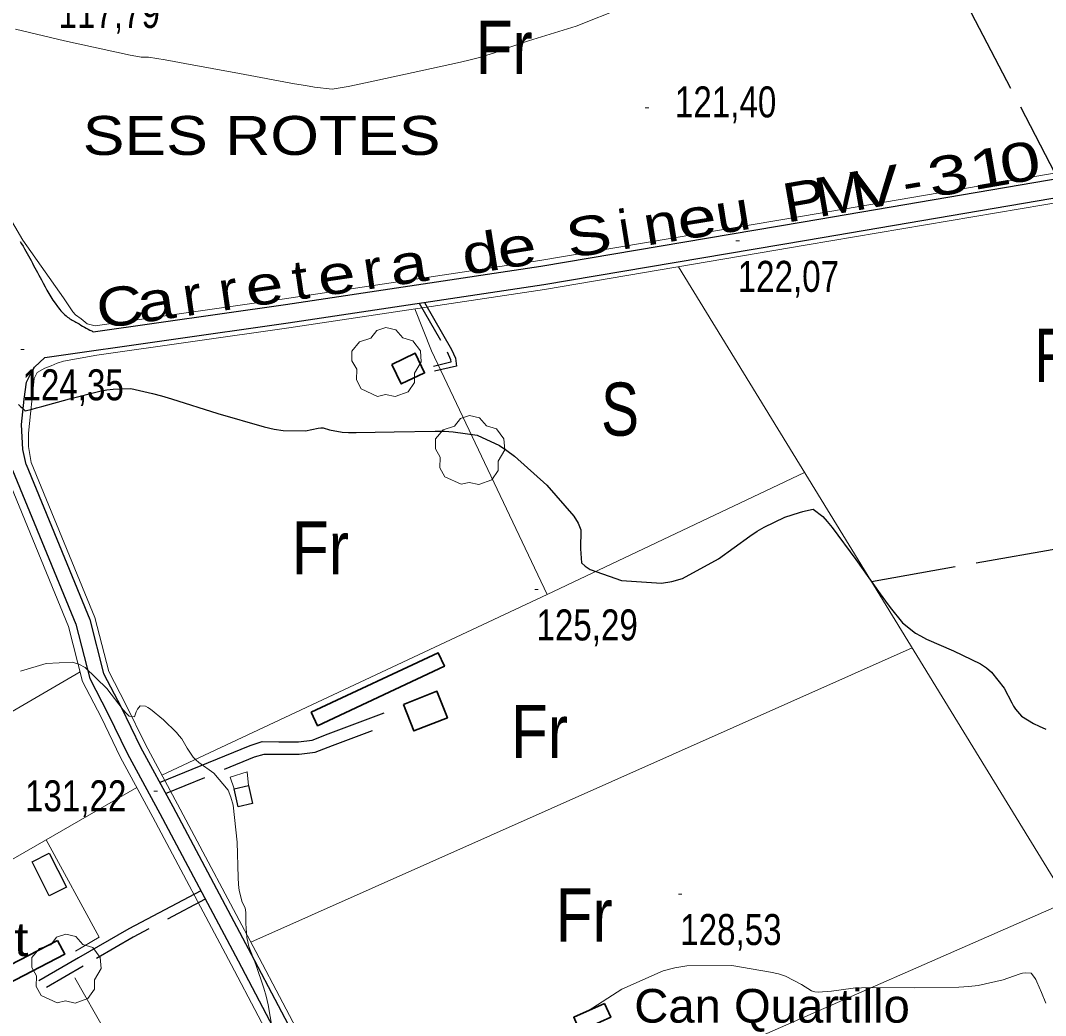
# Model space of a CAD drawing. Extents: x 487425 to 492029, y 4383576 to 4386788.
# Drawn here: x 490584.5 to 490873.9, y 4385465.2 to 4385746 of the extents above; entities that cross this region are included whole.
import ezdxf
from ezdxf.enums import TextEntityAlignment as Align

# ---------------------------------------------------------------- set-up
doc = ezdxf.new("R2010")
doc.units = 0
doc.header["$LTSCALE"] = 4
doc.linetypes.add('LONG_DASHED', pattern=[7.5, 6, -1.5])
doc.linetypes.add('MEDIUM_DASHED', pattern=[4.5, 3, -1.5])
for name, color, linetype, lineweight in [('21', 7, 'Continuous', 25), ('25', 7, 'LONG_DASHED', 25), ('29', 7, 'Continuous', 13), ('36', 7, 'Continuous', 25), ('38', 7, 'Continuous', 25), ('47', 7, 'Continuous', 35), ('51', 7, 'Continuous', 13), ('7', 7, 'Continuous', 13), ('8', 7, 'Continuous', 25), ('9', 7, 'Continuous', 13)]:
    doc.layers.add(name, color=color, linetype=linetype, lineweight=lineweight)
doc.layers.add('31', color=7, linetype='Continuous')
doc.layers.add('5', color=7, linetype='Continuous')

msp = doc.modelspace()

# ---------------------------------------------------------------- linework, layer by layer
at = {"layer": '21'}
for points in [[(490645.93, 4385524.11), (490644.75, 4385529.15), (490648.8, 4385530.1), (490649.98, 4385525.06)], [(490592.58, 4385511), (490597.42, 4385501.39), (490592.54, 4385498.93), (490587.7, 4385508.54)]]:
    msp.add_lwpolyline(points, close=True, dxfattribs=at)
at = {"layer": '25'}
msp.add_line((490824.79, 4385587.7), (491014.54, 4385621.36), dxfattribs=at)
msp.add_lwpolyline([(490900.97, 4385759.96), (490897.08, 4385760.44), (490885.02, 4385764.3), (490870.86, 4385768.84), (490863.07, 4385770.74), (490856.25, 4385772.93), (490849.51, 4385774.68), (490842.46, 4385775.08), (490839.01, 4385774.79), (490876.62, 4385702.93)], dxfattribs=at)
at = {"layer": '29'}
for points in [[(490685.25, 4385639.94), (490680.71, 4385642.06), (490679.3, 4385644.6), (490679.4, 4385647.58), (490678.03, 4385649.99), (490678.07, 4385652.74), (490680.23, 4385655.34), (490683.42, 4385656.34), (490685.07, 4385658.53), (490687.64, 4385659.36), (490690.5, 4385658.71), (490692.45, 4385656.44), (490695.26, 4385655.62), (490697.39, 4385652.77), (490697.63, 4385649.64), (490695.75, 4385646.49), (490695.75, 4385643.81), (490693.93, 4385641.2), (490690.31, 4385639.86), (490687.54, 4385640.49)], [(490708.86, 4385615.12), (490704.32, 4385617.24), (490702.91, 4385619.78), (490703.01, 4385622.76), (490701.64, 4385625.17), (490701.68, 4385627.92), (490703.84, 4385630.52), (490707.03, 4385631.52), (490708.68, 4385633.71), (490711.25, 4385634.54), (490714.11, 4385633.89), (490716.06, 4385631.62), (490718.87, 4385630.8), (490721, 4385627.95), (490721.24, 4385624.82), (490719.36, 4385621.67), (490719.36, 4385618.99), (490717.54, 4385616.38), (490713.92, 4385615.04), (490711.15, 4385615.67)], [(490594.83, 4385468.73), (490590.29, 4385470.85), (490588.88, 4385473.39), (490588.98, 4385476.37), (490587.61, 4385478.78), (490587.65, 4385481.53), (490589.81, 4385484.13), (490593, 4385485.13), (490594.65, 4385487.32), (490597.22, 4385488.15), (490600.08, 4385487.5), (490602.03, 4385485.23), (490604.84, 4385484.41), (490606.97, 4385481.56), (490607.21, 4385478.43), (490605.33, 4385475.28), (490605.33, 4385472.6), (490603.51, 4385469.99), (490599.89, 4385468.65), (490597.12, 4385469.28)]]:
    msp.add_lwpolyline(points, close=True, dxfattribs=at)
at = {"layer": '36'}
for points in [[(490604.97, 4385658.19), (490659.25, 4385665.91), (490731.38, 4385676.72), (490805.54, 4385689.24), (490878.97, 4385701.7), (490923.1, 4385709.74), (490946.97, 4385713.35), (490973.89, 4385718.14), (491008.21, 4385723.6), (491074.78, 4385734.59)], [(490591.35, 4385650.9), (490660.02, 4385660.68), (490732.21, 4385671.49), (490806.43, 4385684.03), (490879.88, 4385696.49), (490923.97, 4385704.53), (490947.83, 4385708.13), (490974.77, 4385712.93), (491009, 4385718.37), (491075.69, 4385728.8)], [(490586.03, 4385620.72), (490585.07, 4385624.93), (490584.71, 4385631.98), (490585.48, 4385639.17), (490586.1, 4385643.97), (490587.38, 4385646.37), (490588.36, 4385648.16), (490591.35, 4385650.9)], [(490586.03, 4385620.72), (490604.02, 4385576.99), (490607.93, 4385561.76), (490612.84, 4385552.24), (490618.34, 4385540.93), (490627.43, 4385524.13), (490649.58, 4385482.52), (490680.08, 4385424.55), (490703.71, 4385380.18), (490741.89, 4385308.92), (490774.19, 4385249.5), (490815.35, 4385170.05), (490819.37, 4385162.64)], [(490582.19, 4385619.14), (490600.07, 4385575.67), (490604.03, 4385560.27), (490609.13, 4385550.38), (490614.65, 4385539.03), (490623.77, 4385522.17), (490645.91, 4385480.58), (490676.41, 4385422.61), (490700.04, 4385378.22), (490738.24, 4385306.94), (490770.52, 4385247.56), (490811.68, 4385168.11), (490815.13, 4385159.68)]]:
    msp.add_lwpolyline(points, dxfattribs=at)
msp.add_spline([(490584.4, 4385683.64), (490590.38, 4385672.82), (490594.86, 4385665.31), (490597.77, 4385662.31), (490600.47, 4385660.65), (490604.58, 4385658.39), (490604.97, 4385658.19)], degree=3, dxfattribs=at)
at = {"layer": '38', "linetype": 'MEDIUM_DASHED'}
for points in [[(490697.02, 4385666.22), (490704.94, 4385652.55), (490705.94, 4385650.3), (490706.03, 4385649.56), (490701.09, 4385648.39)], [(490625.42, 4385527.83), (490650.54, 4385538.15), (490653.23, 4385538.99), (490657.37, 4385538.97), (490663.12, 4385538.96), (490667.71, 4385539.49), (490672.6, 4385541.39), (490688.37, 4385547.33)], [(490636.63, 4385498.01), (490616.3, 4385487.31), (490602.14, 4385479.13), (490590.95, 4385472.64)]]:
    msp.add_lwpolyline(points, dxfattribs=at)
at = {"layer": '38'}
for points in [[(490698.51, 4385666.44), (490706.19, 4385653.19), (490707.31, 4385650.68), (490707.58, 4385648.48), (490701.41, 4385647.02)], [(490623.73, 4385530.92), (490649.35, 4385541.44), (490652.7, 4385542.49), (490657.38, 4385542.47), (490662.92, 4385542.46), (490666.86, 4385542.91), (490671.35, 4385544.65), (490687.14, 4385550.61)], [(490635.36, 4385500.39), (490615, 4385489.67), (490600.79, 4385481.46), (490589.6, 4385474.97)]]:
    msp.add_lwpolyline(points, dxfattribs=at)
at = {"layer": '47'}
for points in [[(490689.35, 4385648.97), (490695.93, 4385652.09), (490698.56, 4385646.55), (490691.98, 4385643.43)], [(490666.55, 4385550.82), (490702.37, 4385567.58), (490704.16, 4385563.75), (490668.34, 4385546.99)], [(490692.58, 4385552.99), (490702.08, 4385556.7), (490705.01, 4385549.2), (490695.51, 4385545.49)], [(490594.9, 4385486.4), (490578.66, 4385478.01), (490580.7, 4385474.07), (490596.94, 4385482.46)], [(490749.38, 4385468.61), (490740.69, 4385464.68), (490742.46, 4385460.76), (490751.15, 4385464.69)]]:
    msp.add_lwpolyline(points, close=True, dxfattribs=at)
at = {"layer": '51'}
for p, q in [((490733.16, 4385584.06), (490624.36, 4385533.05)), ((490649.52, 4385485.93), (490836.29, 4385568.97))]:
    msp.add_line(p, q, dxfattribs=at)
for points in [[(490585.08, 4385684.04), (490563.37, 4385720.99), (490534.94, 4385768.23), (490518.61, 4385796.69), (490467.86, 4385881.52), (490462.62, 4385890.32)], [(490915.16, 4385709.92), (490878.69, 4385703.27), (490805.27, 4385690.81), (490731.13, 4385678.3), (490659.02, 4385667.49), (490605.52, 4385659.88)], [(490964.74, 4385709.73), (490948.06, 4385706.76), (490924.2, 4385703.16), (490880.12, 4385695.12), (490806.66, 4385682.66), (490732.43, 4385670.12), (490660.22, 4385659.3), (490605.97, 4385651.58)], [(490585.08, 4385684.04), (490596.59, 4385667.71), (490599.2, 4385663.8), (490600.02, 4385662.97), (490601.59, 4385661.84), (490603.24, 4385660.42), (490605.52, 4385659.88)], [(490770.28, 4385676.52), (490879.71, 4385498.21), (490946.11, 4385387.72), (490972.53, 4385346.55), (491015.95, 4385275.04), (491056.79, 4385212.45)], [(490695.8, 4385664.64), (490700.53, 4385652.76), (490733.16, 4385584.06), (490805.9, 4385618.49)], [(490587.46, 4385621.31), (490586.72, 4385625.82), (490586.73, 4385629.57), (490588.27, 4385645.01), (490589.18, 4385646.66), (490591.28, 4385647.85), (490593.08, 4385648.52), (490594.81, 4385649.34), (490596.61, 4385649.86), (490605.97, 4385651.58)], [(490587.46, 4385621.31), (490605.49, 4385577.48), (490609.38, 4385562.31), (490614.22, 4385552.93), (490619.71, 4385541.63), (490628.79, 4385524.86), (490650.94, 4385483.24), (490681.44, 4385425.27), (490705.07, 4385380.91), (490743.25, 4385309.65), (490775.55, 4385250.22), (490816.71, 4385170.77), (490820.72, 4385163.37)], [(490580.18, 4385618.32), (490598, 4385574.99), (490601.98, 4385559.5), (490607.19, 4385549.41), (490612.71, 4385538.04), (490621.86, 4385521.14), (490643.99, 4385479.56), (490674.49, 4385421.59), (490698.13, 4385377.2), (490736.33, 4385305.92), (490768.6, 4385246.54), (490809.76, 4385167.09), (490813.48, 4385159.03)], [(490531.66, 4385480.24), (490516.26, 4385512.73), (490601.3, 4385562.16)], [(490648.8, 4385530.1), (490648.51, 4385534), (490643.71, 4385532.44), (490644.75, 4385529.15)], [(490599.99, 4385483.31), (490606.68, 4385487.27), (490591.69, 4385514.75), (490617.3, 4385529.57)], [(490594.1, 4385516.15), (490532.28, 4385480.59), (490423.85, 4385418.66)], [(490687.94, 4385413.08), (490781.51, 4385454.12), (490880.25, 4385497.32)], [(490569.78, 4385458.21), (490577.53, 4385443.79), (490608.32, 4385460.72), (490599.82, 4385475.81)]]:
    msp.add_lwpolyline(points, dxfattribs=at)
at = {"layer": '7'}
for p, q in [((490760.9, 4385721.41), (490761.9, 4385721.41)), ((490786.5, 4385683.8), (490787.5, 4385683.8)), ((490584.5, 4385653.2), (490585.5, 4385653.2)), ((490729.67, 4385585.42), (490730.67, 4385585.42)), ((490622.15, 4385528.47), (490623.15, 4385528.47)), ((490770.27, 4385499.44), (490771.27, 4385499.44))]:
    msp.add_line(p, q, dxfattribs=at)
at = {"layer": '8'}
for points in [[(490583.93, 4385637.63), (490584.48, 4385637.1), (490584.93, 4385636.68), (490585.65, 4385635.98), (490585.69, 4385635.92), (490585.7, 4385635.9), (490585.72, 4385635.89), (490585.79, 4385635.83), (490587.76, 4385636.33), (490588.97, 4385636.66), (490590.47, 4385637.07), (490598.28, 4385639.27), (490606.85, 4385641.38), (490608.81, 4385641.74), (490610.61, 4385642), (490615.62, 4385642.13), (490621.74, 4385640.75), (490624.23, 4385640.06), (490627.06, 4385639.23), (490640.14, 4385635.11), (490653.26, 4385631.32), (490656.12, 4385630.69), (490658.64, 4385630.26), (490664.94, 4385630.21), (490668.48, 4385630.97), (490669.26, 4385631.03), (490669.95, 4385631.02)], [(490669.95, 4385631.02), (490671.74, 4385630.49), (490675.27, 4385629.83), (490677.07, 4385629.75), (490679.23, 4385629.71), (490689.98, 4385629.96), (490701.53, 4385630.14), (490704.19, 4385630.07), (490706.62, 4385629.94), (490713.46, 4385629.03), (490719.71, 4385626.09), (490721.77, 4385624.69), (490723.97, 4385623.02), (490733.1, 4385614.87), (490740.68, 4385606.14), (490741.91, 4385604.11), (490742.75, 4385602.25), (490742.65, 4385596.93), (490742.85, 4385592.99), (490743.89, 4385591.99), (490745.35, 4385591.04), (490754.19, 4385587.96), (490765.45, 4385587.2), (490768.45, 4385587.71), (490771.39, 4385588.53), (490781.56, 4385594.08), (490790.41, 4385600.51), (490792.51, 4385601.87), (490794.47, 4385603.06), (490800.28, 4385605.84), (490804.46, 4385607.17), (490805.38, 4385607.44), (490806.2, 4385607.67), (490808.33, 4385608.11), (490811.06, 4385606.02), (490812.27, 4385604.65), (490813.67, 4385602.93), (490820.36, 4385593.86), (490827.23, 4385584.23), (490828.74, 4385582.16), (490830.08, 4385580.35), (490833.54, 4385575.98), (490837.18, 4385573.14), (490838.65, 4385572.3), (490840.31, 4385571.44), (490847.97, 4385568.13), (490855.6, 4385564.4), (490857.26, 4385563.27), (490858.71, 4385562.1), (490862.28, 4385557.54), (490864.39, 4385553.39), (490864.93, 4385552.48), (490865.44, 4385551.67), (490867.12, 4385549.63), (490870.52, 4385547.63), (490872.13, 4385546.85), (490874.01, 4385545.97)]]:
    msp.add_lwpolyline(points, dxfattribs=at)
at = {"layer": '9'}
for points in [[(490583.06, 4385743.54), (490596.89, 4385740.25), (490610.29, 4385737.37), (490612.87, 4385736.82), (490614.97, 4385736.38), (490618.51, 4385735.7), (490619.05, 4385735.71), (490619.27, 4385735.71), (490619.51, 4385735.7), (490620.6, 4385735.66), (490625.32, 4385734.92), (490627.84, 4385734.47), (490630.9, 4385733.91), (490646.34, 4385731.03), (490661.84, 4385728.18), (490664.94, 4385727.65), (490667.52, 4385727.23), (490672.5, 4385726.64), (490676.97, 4385727.44), (490679.22, 4385727.89), (490681.91, 4385728.45), (490695.31, 4385731.3), (490708.73, 4385734.31), (490711.44, 4385734.96), (490713.71, 4385735.53), (490718.29, 4385736.93), (490722.89, 4385738.62), (490725.17, 4385739.37), (490727.89, 4385740.24), (490741.38, 4385744.42), (490754.62, 4385749.66)], [(490584.44, 4385562.37), (490591.69, 4385564.52), (490599.02, 4385564.93), (490600.91, 4385564.33), (490602.73, 4385563.41), (490608.8, 4385557.51), (490613.44, 4385551.44), (490614.37, 4385550.43), (490615.14, 4385549.7), (490616.62, 4385549.46), (490617.16, 4385550.93), (490617.33, 4385551.28), (490617.52, 4385551.61), (490618.26, 4385552.59), (490619.77, 4385552.48), (490620.43, 4385552.13), (490621.2, 4385551.63), (490624.86, 4385548.64), (490628.53, 4385545.03), (490629.3, 4385544.13), (490629.97, 4385543.28)], [(490629.97, 4385543.28), (490631.51, 4385540.6), (490633.18, 4385538.08), (490633.93, 4385537.34), (490634.8, 4385536.57), (490639.01, 4385533.62), (490643.07, 4385528.76), (490643.86, 4385526.78), (490644.5, 4385524.53), (490645.6, 4385514.15), (490645.91, 4385504.15), (490646.06, 4385502.15), (490646.24, 4385500.47), (490647.1, 4385497.19), (490647.88, 4385495.58), (490648.01, 4385494.96), (490648.1, 4385494.27), (490648.1, 4385491.15), (490648.37, 4385487.18), (490648.63, 4385485.95), (490648.98, 4385484.67), (490650.9, 4385479.58), (490653.2, 4385472.92), (490653.79, 4385470.65), (490654.36, 4385468.18), (490656.23, 4385457.73)], [(490744.78, 4385466.53), (490754.3, 4385472.64), (490765.92, 4385477.81), (490769.26, 4385478.66), (490772.65, 4385479.25), (490785.31, 4385479.27), (490796.24, 4385477.46), (490798.54, 4385476.9), (490800.53, 4385476.32), (490805.07, 4385473.97), (490807.88, 4385472.15), (490808.77, 4385471.89), (490809.71, 4385471.74), (490813.51, 4385472.09), (490819.62, 4385472.86), (490822.01, 4385472.98), (490824.71, 4385473.06), (490836.97, 4385473.01), (490849.48, 4385473.16), (490852.33, 4385473.38), (490854.91, 4385473.66), (490862.02, 4385475.29), (490866.5, 4385476.85), (490867.43, 4385477.09), (490868.21, 4385477.24), (490869.93, 4385477.11), (490870.87, 4385475.87), (490871.17, 4385475.33), (490871.49, 4385474.71), (490872.79, 4385471.72), (490874.06, 4385468.68)]]:
    msp.add_lwpolyline(points, dxfattribs=at)

# ---------------------------------------------------------------- texts
at = {"layer": '31'}
for s, width, p in [('Fr', 0.85, (490721.07, 4385730.97)), ('R', 0.75, (490876.27, 4385644)), ('S', 0.8, (490753.77, 4385628.84)), ('Fr', 0.85, (490669.14, 4385589.67)), ('Fr', 0.85, (490731.03, 4385537.87)), ('Fr', 0.85, (490743.66, 4385486.07))]:
    msp.add_text(s, height=15, dxfattribs=dict(at, width=width)).set_placement(p, align=Align.CENTER)
at = {"layer": '5'}
for s, height, width, p in [('SES ROTES', 11, 1.2, (490703.07, 4385708.08)), ('Can Campet', 9.5, 1.15, (490586.72, 4385481.96))]:
    msp.add_text(s, height=height, dxfattribs=dict(at, width=width)).set_placement(p, align=Align.RIGHT)
for s, rotation, width, p in [('0', 9.858, 1.4, (490867.68, 4385700.57)), ('3', 9.859, 1.4, (490847.35, 4385697.03)), ('1', 9.859, 1.4, (490859.05, 4385699.06)), ('V', 9.859, 1.4, (490827.09, 4385693.5)), ('M', 9.859, 1.2, (490816.95, 4385691.74)), ('P', 9.859, 1.25, (490806.79, 4385689.97)), ('-', 9.859, 1.15, (490837.2, 4385695.25)), ('e', 9.198, 1.35, (490776.26, 4385684.88)), ('u', 9.198, 1.2, (490786.43, 4385686.53)), ('S', 9.198, 1.3, (490745.76, 4385679.94)), ('n', 9.198, 1.2, (490766.1, 4385683.24)), ('d', 9.198, 1.3, (490715.26, 4385675)), ('e', 9.198, 1.35, (490725.43, 4385676.66)), ('r', 8.361, 1.1, (490684.62, 4385670.41)), ('a', 8.361, 1.3, (490694.78, 4385671.91)), ('t', 8.361, 1.1, (490664.25, 4385667.42)), ('e', 8.361, 1.3, (490674.43, 4385668.91)), ('r', 8.361, 1.1, (490643.86, 4385664.42)), ('e', 8.361, 1.3, (490654.05, 4385665.92)), ('C', 8.361, 1.25, (490613.29, 4385659.93)), ('a', 8.361, 1.3, (490623.44, 4385661.43)), ('r', 8.361, 1.1, (490633.66, 4385662.92))]:
    msp.add_text(s, height=10.99, rotation=rotation, dxfattribs=dict(at, width=width)).set_placement(p, align=Align.CENTER)
msp.add_text('i', height=10.99, rotation=9.198, dxfattribs=at).set_placement((490755.93, 4385681.59), align=Align.CENTER)
at = {"layer": '5', "width": 1.05}
msp.add_text('Can Quartillo', height=9.5, dxfattribs=at).set_placement((490757.79, 4385463.17))
at = {"layer": '7', "width": 0.8}
for s, p in [('117,79', (490595.2, 4385743.91)), ('121,40', (490769.28, 4385718.67)), ('122,07', (490787, 4385669.43)), ('124,35', (490585, 4385638.83)), ('125,29', (490730.17, 4385571.05)), ('131,22', (490585.72, 4385522.82)), ('128,53', (490770.77, 4385485.07))]:
    msp.add_text(s, height=8.75, dxfattribs=at).set_placement(p)

doc.saveas('drawing.dxf')
